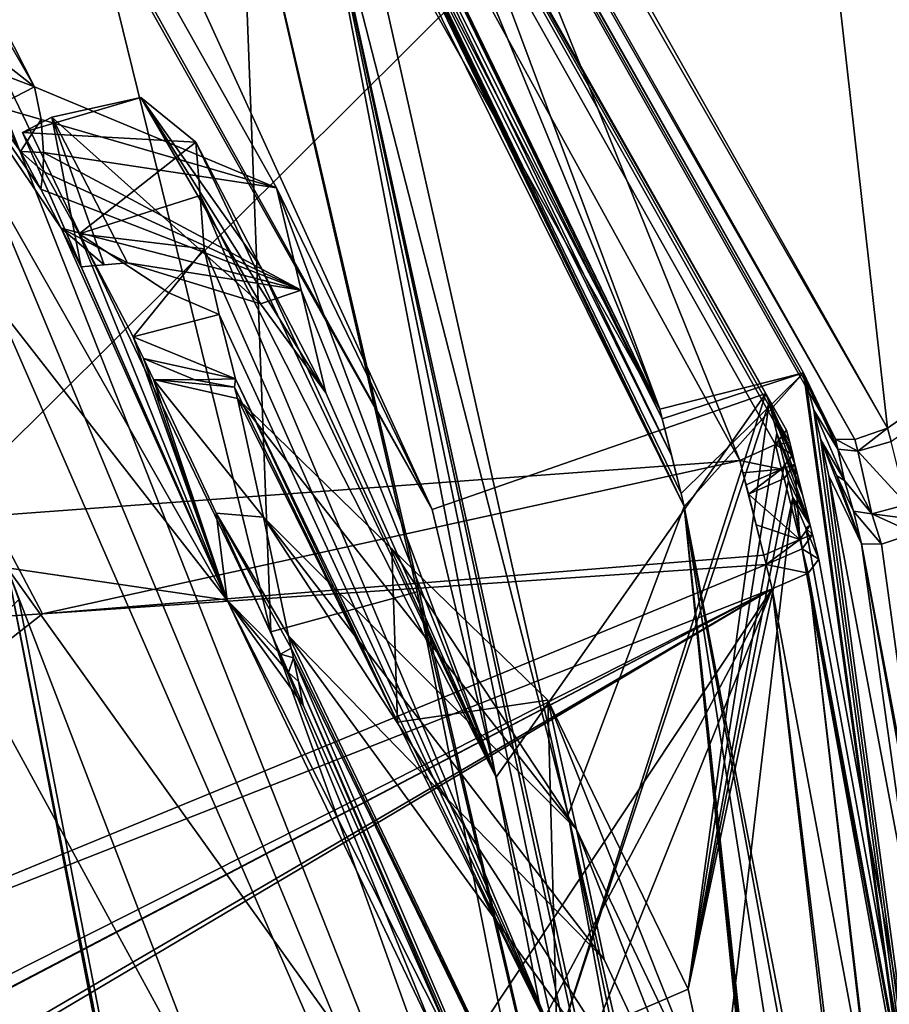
# Model space of a CAD drawing. Header units: millimetres. Extents: x -147 to 294, y -82 to 275.
# Tile 594 of 609: x 285.24 to 288.87, y 237.44 to 241.55. Entities that reach past the tile are written whole.
import ezdxf

# ---------------------------------------------------------------- set-up
doc = ezdxf.new("R2010")
doc.units = ezdxf.units.MM
doc.header["$LTSCALE"] = 67.506716
for name, color, linetype in [('1258', 7, 'CONTINUOUS'), ('1259', 7, 'CONTINUOUS'), ('1655', 7, 'CONTINUOUS'), ('1656', 7, 'CONTINUOUS'), ('1703', 7, 'CONTINUOUS'), ('1704', 7, 'CONTINUOUS'), ('1705', 7, 'CONTINUOUS'), ('1706', 7, 'CONTINUOUS'), ('1707', 7, 'CONTINUOUS'), ('1708', 7, 'CONTINUOUS'), ('1709', 7, 'CONTINUOUS'), ('1710', 7, 'CONTINUOUS'), ('1711', 7, 'CONTINUOUS'), ('1712', 7, 'CONTINUOUS'), ('1731', 7, 'CONTINUOUS'), ('1732', 7, 'CONTINUOUS'), ('1762', 7, 'CONTINUOUS'), ('2099', 7, 'CONTINUOUS'), ('2100', 7, 'CONTINUOUS'), ('2172', 7, 'CONTINUOUS'), ('2173', 7, 'CONTINUOUS'), ('2174', 7, 'CONTINUOUS'), ('2732', 7, 'CONTINUOUS'), ('2733', 7, 'CONTINUOUS'), ('2734', 7, 'CONTINUOUS'), ('2735', 7, 'CONTINUOUS'), ('2736', 7, 'CONTINUOUS'), ('2737', 7, 'CONTINUOUS'), ('2738', 7, 'CONTINUOUS'), ('2739', 7, 'CONTINUOUS'), ('2740', 7, 'CONTINUOUS'), ('2741', 7, 'CONTINUOUS'), ('2742', 7, 'CONTINUOUS'), ('2743', 7, 'CONTINUOUS'), ('2744', 7, 'CONTINUOUS'), ('2745', 7, 'CONTINUOUS'), ('2746', 7, 'CONTINUOUS'), ('2747', 7, 'CONTINUOUS'), ('2751', 7, 'CONTINUOUS'), ('466', 7, 'CONTINUOUS'), ('490', 7, 'CONTINUOUS'), ('492', 7, 'CONTINUOUS'), ('493', 7, 'CONTINUOUS'), ('494', 7, 'CONTINUOUS'), ('498', 7, 'CONTINUOUS'), ('522', 7, 'CONTINUOUS'), ('531', 7, 'CONTINUOUS'), ('532', 7, 'CONTINUOUS'), ('533', 7, 'CONTINUOUS'), ('534', 7, 'CONTINUOUS'), ('535', 7, 'CONTINUOUS'), ('536', 7, 'CONTINUOUS'), ('537', 7, 'CONTINUOUS'), ('556', 7, 'CONTINUOUS'), ('601', 7, 'CONTINUOUS'), ('683', 7, 'CONTINUOUS'), ('693', 7, 'CONTINUOUS'), ('694', 7, 'CONTINUOUS'), ('695', 7, 'CONTINUOUS'), ('698', 7, 'CONTINUOUS'), ('871', 7, 'CONTINUOUS')]:
    doc.layers.add(name, color=color, linetype=linetype)

msp = doc.modelspace()

# ---------------------------------------------------------------- linework, layer by layer
at = {"layer": '1258', "linetype": 'CONTINUOUS'}
for points in [[(286.157, 242.3782, -31.8707), (287.8812, 234.9687, -33.7824), (286.4542, 242.4101, -31.7176), (286.157, 242.3782, -31.8707)], [(287.8812, 234.9687, -33.7824), (288.1861, 234.0845, -33.8784), (286.4542, 242.4101, -31.7176), (287.8812, 234.9687, -33.7824)], [(286.4542, 242.4101, -31.7176), (288.1861, 234.0845, -33.8784), (288.2572, 234.076, -33.7548), (286.4542, 242.4101, -31.7176)], [(286.5985, 242.3646, -31.4178), (286.4542, 242.4101, -31.7176), (287.5281, 238.2268, -32.5237), (286.5985, 242.3646, -31.4178)], [(286.4542, 242.4101, -31.7176), (288.293, 234.051, -33.6174), (287.5281, 238.2268, -32.5237), (286.4542, 242.4101, -31.7176)], [(288.293, 234.051, -33.6174), (286.4542, 242.4101, -31.7176), (288.2572, 234.076, -33.7548), (288.293, 234.051, -33.6174)], [(287.8812, 234.9687, -33.7824), (286.157, 242.3782, -31.8707), (286.8981, 239.1584, -32.7331), (287.8812, 234.9687, -33.7824)], [(287.5378, 235.9171, -33.5876), (287.8812, 234.9687, -33.7824), (286.8981, 239.1584, -32.7331), (287.5378, 235.9171, -33.5876)]]:
    msp.add_3dface(points, dxfattribs=at)
at = {"layer": '1259', "linetype": 'CONTINUOUS'}
for points in [[(286.2863, 238.9914, -32.8378), (286.157, 242.3782, -31.8707), (285.5029, 242.1809, -31.9846), (286.2863, 238.9914, -32.8378)], [(286.157, 242.3782, -31.8707), (286.2863, 238.9914, -32.8378), (286.8981, 239.1584, -32.7331), (286.157, 242.3782, -31.8707)], [(284.8486, 241.986, -32.0963), (286.2863, 238.9914, -32.8378), (285.5029, 242.1809, -31.9846), (284.8486, 241.986, -32.0963)], [(286.2863, 238.9914, -32.8378), (287.5378, 235.9171, -33.5876), (286.8981, 239.1584, -32.7331), (286.2863, 238.9914, -32.8378)]]:
    msp.add_3dface(points, dxfattribs=at)
at = {"layer": '1655', "linetype": 'CONTINUOUS'}
msp.add_3dface([(288.2448, 239.7067, -16.9853), (285.0705, 247.5753, -14.786), (285.116, 239.4753, -15.9698), (288.2448, 239.7067, -16.9853)], dxfattribs=at)
at = {"layer": '1656', "linetype": 'CONTINUOUS'}
for points in [[(285.0705, 247.5753, -14.786), (288.2448, 239.7067, -16.9853), (279.9886, 254.7094, -12.8572), (285.0705, 247.5753, -14.786)], [(279.9886, 254.7094, -12.8572), (288.2448, 239.7067, -16.9853), (288.394, 239.7735, -17.0932), (279.9886, 254.7094, -12.8572)], [(288.4402, 239.8336, -17.2758), (279.9886, 254.7094, -12.8572), (288.394, 239.7735, -17.0932), (288.4402, 239.8336, -17.2758)]]:
    msp.add_3dface(points, dxfattribs=at)
at = {"layer": '1703', "linetype": 'CONTINUOUS'}
for points in [[(288.2448, 239.7067, -16.9853), (285.116, 239.4753, -15.9698), (285.3337, 239.066, -16.111), (288.2448, 239.7067, -16.9853)], [(288.3456, 239.3116, -17.0896), (288.2448, 239.7067, -16.9853), (285.3337, 239.066, -16.111), (288.3456, 239.3116, -17.0896)], [(288.2448, 239.7067, -16.9853), (288.3456, 239.3116, -17.0896), (288.2583, 239.6556, -16.9989), (288.2448, 239.7067, -16.9853)], [(288.2583, 239.6556, -16.9989), (288.3456, 239.3116, -17.0896), (288.2716, 239.6048, -17.0124), (288.2583, 239.6556, -16.9989)], [(288.2716, 239.6048, -17.0124), (288.3456, 239.3116, -17.0896), (288.3139, 239.4387, -17.0562), (288.2716, 239.6048, -17.0124)], [(288.2819, 239.5661, -17.0228), (288.2716, 239.6048, -17.0124), (288.3139, 239.4387, -17.0562), (288.2819, 239.5661, -17.0228)], [(285.3337, 239.066, -16.111), (285.116, 239.4753, -15.9698), (282.3117, 238.8723, -15.1639), (285.3337, 239.066, -16.111)], [(288.3555, 239.2726, -17.0999), (288.3456, 239.3116, -17.0896), (285.3337, 239.066, -16.111), (288.3555, 239.2726, -17.0999)]]:
    msp.add_3dface(points, dxfattribs=at)
at = {"layer": '1704', "linetype": 'CONTINUOUS'}
for points in [[(288.5391, 239.4361, -17.3804), (288.495, 239.3773, -17.1985), (288.5488, 239.397, -17.3906), (288.5391, 239.4361, -17.3804)], [(288.5488, 239.397, -17.3906), (288.495, 239.3773, -17.1985), (288.5047, 239.3383, -17.2088), (288.5488, 239.397, -17.3906)], [(288.3456, 239.3116, -17.0896), (288.3555, 239.2726, -17.0999), (288.495, 239.3773, -17.1985), (288.3456, 239.3116, -17.0896)], [(288.495, 239.3773, -17.1985), (288.3555, 239.2726, -17.0999), (288.5047, 239.3383, -17.2088), (288.495, 239.3773, -17.1985)]]:
    msp.add_3dface(points, dxfattribs=at)
at = {"layer": '1705', "linetype": 'CONTINUOUS'}
for points in [[(288.4296, 239.6316, -17.1295), (288.495, 239.3773, -17.1985), (288.4749, 239.6914, -17.313), (288.4296, 239.6316, -17.1295)], [(288.495, 239.3773, -17.1985), (288.5391, 239.4361, -17.3804), (288.4749, 239.6914, -17.313), (288.495, 239.3773, -17.1985)], [(288.4749, 239.6914, -17.313), (288.5391, 239.4361, -17.3804), (288.5072, 239.5636, -17.3468), (288.4749, 239.6914, -17.313)], [(288.2819, 239.5661, -17.0228), (288.495, 239.3773, -17.1985), (288.4296, 239.6316, -17.1295), (288.2819, 239.5661, -17.0228)], [(288.2819, 239.5661, -17.0228), (288.3139, 239.4387, -17.0562), (288.495, 239.3773, -17.1985), (288.2819, 239.5661, -17.0228)], [(288.3139, 239.4387, -17.0562), (288.3456, 239.3116, -17.0896), (288.495, 239.3773, -17.1985), (288.3139, 239.4387, -17.0562)]]:
    msp.add_3dface(points, dxfattribs=at)
at = {"layer": '1706', "linetype": 'CONTINUOUS'}
for points in [[(288.4666, 239.7309, -17.303), (288.4195, 239.6705, -17.1192), (288.4749, 239.6914, -17.313), (288.4666, 239.7309, -17.303)], [(288.4296, 239.6316, -17.1295), (288.4749, 239.6914, -17.313), (288.4195, 239.6705, -17.1192), (288.4296, 239.6316, -17.1295)], [(288.2716, 239.6048, -17.0124), (288.2819, 239.5661, -17.0228), (288.4195, 239.6705, -17.1192), (288.2716, 239.6048, -17.0124)], [(288.2819, 239.5661, -17.0228), (288.4296, 239.6316, -17.1295), (288.4195, 239.6705, -17.1192), (288.2819, 239.5661, -17.0228)]]:
    msp.add_3dface(points, dxfattribs=at)
at = {"layer": '1707', "linetype": 'CONTINUOUS'}
for points in [[(288.4402, 239.8336, -17.2758), (288.394, 239.7735, -17.0932), (288.4534, 239.7822, -17.2894), (288.4402, 239.8336, -17.2758)], [(288.394, 239.7735, -17.0932), (288.2448, 239.7067, -16.9853), (288.4195, 239.6705, -17.1192), (288.394, 239.7735, -17.0932)], [(288.394, 239.7735, -17.0932), (288.4666, 239.7309, -17.303), (288.4534, 239.7822, -17.2894), (288.394, 239.7735, -17.0932)], [(288.394, 239.7735, -17.0932), (288.4195, 239.6705, -17.1192), (288.4666, 239.7309, -17.303), (288.394, 239.7735, -17.0932)], [(288.2448, 239.7067, -16.9853), (288.2583, 239.6556, -16.9989), (288.4195, 239.6705, -17.1192), (288.2448, 239.7067, -16.9853)], [(288.2716, 239.6048, -17.0124), (288.4195, 239.6705, -17.1192), (288.2583, 239.6556, -16.9989), (288.2716, 239.6048, -17.0124)]]:
    msp.add_3dface(points, dxfattribs=at)
at = {"layer": '1708', "linetype": 'CONTINUOUS'}
for points in [[(279.9886, 254.7094, -12.8572), (288.4402, 239.8336, -17.2758), (279.9129, 254.9259, -13.9412), (279.9886, 254.7094, -12.8572)], [(288.4402, 239.8336, -17.2758), (288.4534, 239.7822, -17.2894), (279.9129, 254.9259, -13.9412), (288.4402, 239.8336, -17.2758)], [(288.4534, 239.7822, -17.2894), (288.4666, 239.7309, -17.303), (279.9129, 254.9259, -13.9412), (288.4534, 239.7822, -17.2894)], [(279.9129, 254.9259, -13.9412), (288.4666, 239.7309, -17.303), (288.3539, 239.9873, -18.3808), (279.9129, 254.9259, -13.9412)]]:
    msp.add_3dface(points, dxfattribs=at)
at = {"layer": '1709', "linetype": 'CONTINUOUS'}
for points in [[(288.4666, 239.7309, -17.303), (288.4749, 239.6914, -17.313), (288.3539, 239.9873, -18.3808), (288.4666, 239.7309, -17.303)], [(288.3539, 239.9873, -18.3808), (288.4749, 239.6914, -17.313), (288.367, 239.9491, -18.3912), (288.3539, 239.9873, -18.3808)]]:
    msp.add_3dface(points, dxfattribs=at)
at = {"layer": '1710', "linetype": 'CONTINUOUS'}
for points in [[(288.4749, 239.6914, -17.313), (288.5072, 239.5636, -17.3468), (288.367, 239.9491, -18.3912), (288.4749, 239.6914, -17.313)], [(288.367, 239.9491, -18.3912), (288.5072, 239.5636, -17.3468), (288.3992, 239.8215, -18.425), (288.367, 239.9491, -18.3912)], [(288.5072, 239.5636, -17.3468), (288.5391, 239.4361, -17.3804), (288.3992, 239.8215, -18.425), (288.5072, 239.5636, -17.3468)], [(288.3992, 239.8215, -18.425), (288.5391, 239.4361, -17.3804), (288.4312, 239.6938, -18.4586), (288.3992, 239.8215, -18.425)]]:
    msp.add_3dface(points, dxfattribs=at)
at = {"layer": '1711', "linetype": 'CONTINUOUS'}
for points in [[(288.4312, 239.6938, -18.4586), (288.5391, 239.4361, -17.3804), (288.448, 239.623, -18.4773), (288.4312, 239.6938, -18.4586)], [(288.5391, 239.4361, -17.3804), (288.4664, 239.5525, -18.4957), (288.448, 239.623, -18.4773), (288.5391, 239.4361, -17.3804)], [(288.4664, 239.5525, -18.4957), (288.5391, 239.4361, -17.3804), (288.5204, 239.4235, -17.9561), (288.4664, 239.5525, -18.4957)], [(288.5391, 239.4361, -17.3804), (288.5488, 239.397, -17.3906), (288.5204, 239.4235, -17.9561), (288.5391, 239.4361, -17.3804)], [(288.5204, 239.4235, -17.9561), (288.5488, 239.397, -17.3906), (288.5743, 239.2945, -17.4164), (288.5204, 239.4235, -17.9561)]]:
    msp.add_3dface(points, dxfattribs=at)
at = {"layer": '1712', "linetype": 'CONTINUOUS'}
for points in [[(288.4664, 239.5525, -18.4957), (288.5204, 239.4235, -17.9561), (290.9846, 225.9982, -20.8179), (288.4664, 239.5525, -18.4957)], [(288.4664, 239.5525, -18.4957), (290.9846, 225.9982, -20.8179), (290.8695, 226.2575, -21.9091), (288.4664, 239.5525, -18.4957)], [(288.5204, 239.4235, -17.9561), (288.5743, 239.2945, -17.4164), (290.9846, 225.9982, -20.8179), (288.5204, 239.4235, -17.9561)]]:
    msp.add_3dface(points, dxfattribs=at)
at = {"layer": '1731', "linetype": 'CONTINUOUS'}
for points in [[(284.2074, 242.4567, -18.3921), (286.1049, 239.1239, -19.3841), (284.7412, 240.8709, -18.7433), (284.2074, 242.4567, -18.3921)], [(284.7412, 240.8709, -18.7433), (286.1049, 239.1239, -19.3841), (285.1864, 239.2586, -19.0819), (284.7412, 240.8709, -18.7433)], [(287.7585, 235.6648, -20.3805), (288.7637, 229.9397, -21.5998), (285.1864, 239.2586, -19.0819), (287.7585, 235.6648, -20.3805)], [(285.1864, 239.2586, -19.0819), (288.7637, 229.9397, -21.5998), (287.1657, 228.9878, -21.2341), (285.1864, 239.2586, -19.0819)], [(286.1049, 239.1239, -19.3841), (287.7585, 235.6648, -20.3805), (285.1864, 239.2586, -19.0819), (286.1049, 239.1239, -19.3841)]]:
    msp.add_3dface(points, dxfattribs=at)
at = {"layer": '1732', "linetype": 'CONTINUOUS'}
for points in [[(286.3604, 238.9742, -31.1197), (287.7317, 236.1051, -19.238), (286.371, 238.9223, -31.1376), (286.3604, 238.9742, -31.1197)], [(286.371, 238.9223, -31.1376), (287.7317, 236.1051, -19.238), (286.381, 238.8825, -31.1204), (286.371, 238.9223, -31.1376)], [(287.7317, 236.1051, -19.238), (287.7585, 235.6648, -20.3805), (286.381, 238.8825, -31.1204), (287.7317, 236.1051, -19.238)], [(286.381, 238.8825, -31.1204), (287.7585, 235.6648, -20.3805), (286.4017, 238.7831, -31.1462), (286.381, 238.8825, -31.1204)], [(287.7585, 235.6648, -20.3805), (287.0908, 237.1747, -25.7762), (286.4017, 238.7831, -31.1462), (287.7585, 235.6648, -20.3805)], [(286.4222, 238.6843, -31.1718), (286.4017, 238.7831, -31.1462), (287.0908, 237.1747, -25.7762), (286.4222, 238.6843, -31.1718)]]:
    msp.add_3dface(points, dxfattribs=at)
at = {"layer": '1762', "linetype": 'CONTINUOUS'}
for points in [[(278.7523, 254.0848, -14.0189), (279.9129, 254.9259, -13.9412), (286.9603, 239.5026, -18.3492), (278.7523, 254.0848, -14.0189)], [(279.9129, 254.9259, -13.9412), (288.3539, 239.9873, -18.3808), (286.9603, 239.5026, -18.3492), (279.9129, 254.9259, -13.9412)], [(286.9603, 239.5026, -18.3492), (288.3539, 239.9873, -18.3808), (287.2278, 238.3841, -18.6433), (286.9603, 239.5026, -18.3492)], [(287.2278, 238.3841, -18.6433), (288.3539, 239.9873, -18.3808), (287.4827, 237.2625, -18.9367), (287.2278, 238.3841, -18.6433)], [(288.3539, 239.9873, -18.3808), (288.367, 239.9491, -18.3912), (287.4827, 237.2625, -18.9367), (288.3539, 239.9873, -18.3808)], [(287.4827, 237.2625, -18.9367), (288.367, 239.9491, -18.3912), (288.0297, 237.4983, -18.9383), (287.4827, 237.2625, -18.9367)], [(288.367, 239.9491, -18.3912), (288.3992, 239.8215, -18.425), (288.0297, 237.4983, -18.9383), (288.367, 239.9491, -18.3912)], [(288.3992, 239.8215, -18.425), (288.4312, 239.6938, -18.4586), (288.0297, 237.4983, -18.9383), (288.3992, 239.8215, -18.425)], [(288.4312, 239.6938, -18.4586), (288.448, 239.623, -18.4773), (288.0297, 237.4983, -18.9383), (288.4312, 239.6938, -18.4586)], [(288.448, 239.623, -18.4773), (288.4664, 239.5525, -18.4957), (288.0297, 237.4983, -18.9383), (288.448, 239.623, -18.4773)], [(288.0297, 237.4983, -18.9383), (288.4664, 239.5525, -18.4957), (288.1565, 236.9203, -19.089), (288.0297, 237.4983, -18.9383)], [(288.4664, 239.5525, -18.4957), (290.8695, 226.2575, -21.9091), (288.1565, 236.9203, -19.089), (288.4664, 239.5525, -18.4957)]]:
    msp.add_3dface(points, dxfattribs=at)
at = {"layer": '2099', "linetype": 'CONTINUOUS'}
msp.add_3dface([(285.2348, 239.1257, -18.5241), (287.1014, 229.5123, -20.9115), (282.4182, 236.3303, -18.0636), (285.2348, 239.1257, -18.5241)], dxfattribs=at)
at = {"layer": '2100', "linetype": 'CONTINUOUS'}
for points in [[(285.1864, 239.2586, -19.0819), (287.1657, 228.9878, -21.2341), (287.1014, 229.5123, -20.9115), (285.1864, 239.2586, -19.0819)], [(285.1864, 239.2586, -19.0819), (287.1014, 229.5123, -20.9115), (285.2348, 239.1257, -18.5241), (285.1864, 239.2586, -19.0819)]]:
    msp.add_3dface(points, dxfattribs=at)
at = {"layer": '2172', "linetype": 'CONTINUOUS'}
for points in [[(288.3555, 239.2726, -17.0999), (285.3337, 239.066, -16.111), (282.545, 236.8799, -15.5655), (288.3555, 239.2726, -17.0999)], [(288.3796, 239.1702, -17.1263), (288.3555, 239.2726, -17.0999), (282.545, 236.8799, -15.5655), (288.3796, 239.1702, -17.1263)], [(282.0496, 229.6309, -16.6397), (288.3796, 239.1702, -17.1263), (272.8787, 229.9782, -13.7336), (282.0496, 229.6309, -16.6397)], [(272.8787, 229.9782, -13.7336), (288.3796, 239.1702, -17.1263), (273.9144, 230.7205, -13.9116), (272.8787, 229.9782, -13.7336)], [(273.9144, 230.7205, -13.9116), (288.3796, 239.1702, -17.1263), (274.4493, 231.8836, -13.8807), (273.9144, 230.7205, -13.9116)], [(288.3796, 239.1702, -17.1263), (280.9727, 235.289, -15.3227), (274.4493, 231.8836, -13.8807), (288.3796, 239.1702, -17.1263)], [(280.9727, 235.289, -15.3227), (288.3796, 239.1702, -17.1263), (281.9923, 235.9414, -15.5419), (280.9727, 235.289, -15.3227)], [(281.9923, 235.9414, -15.5419), (288.3796, 239.1702, -17.1263), (282.545, 236.8799, -15.5655), (281.9923, 235.9414, -15.5419)], [(288.3796, 239.1702, -17.1263), (282.0496, 229.6309, -16.6397), (283.2754, 229.5499, -17.0692), (288.3796, 239.1702, -17.1263)], [(284.2332, 228.8324, -17.5312), (288.3796, 239.1702, -17.1263), (283.2754, 229.5499, -17.0692), (284.2332, 228.8324, -17.5312)], [(290.6644, 226.9256, -20.2654), (288.3796, 239.1702, -17.1263), (284.2332, 228.8324, -17.5312), (290.6644, 226.9256, -20.2654)], [(285.3337, 239.066, -16.111), (282.3117, 238.8723, -15.1639), (282.545, 236.8799, -15.5655), (285.3337, 239.066, -16.111)]]:
    msp.add_3dface(points, dxfattribs=at)
at = {"layer": '2173', "linetype": 'CONTINUOUS'}
for points in [[(290.9846, 225.9982, -20.8179), (288.5743, 239.2945, -17.4164), (288.5307, 239.2365, -17.2366), (290.9846, 225.9982, -20.8179)], [(288.3796, 239.1702, -17.1263), (291.6534, 212.4357, -23.9216), (288.5307, 239.2365, -17.2366), (288.3796, 239.1702, -17.1263)], [(291.6989, 212.4758, -24.1062), (290.9846, 225.9982, -20.8179), (288.5307, 239.2365, -17.2366), (291.6989, 212.4758, -24.1062)], [(291.6534, 212.4357, -23.9216), (291.6989, 212.4758, -24.1062), (288.5307, 239.2365, -17.2366), (291.6534, 212.4357, -23.9216)], [(291.5054, 212.4116, -23.8004), (291.6534, 212.4357, -23.9216), (288.3796, 239.1702, -17.1263), (291.5054, 212.4116, -23.8004)], [(291.5054, 212.4116, -23.8004), (288.3796, 239.1702, -17.1263), (290.6644, 226.9256, -20.2654), (291.5054, 212.4116, -23.8004)]]:
    msp.add_3dface(points, dxfattribs=at)
at = {"layer": '2174', "linetype": 'CONTINUOUS'}
for points in [[(288.5488, 239.397, -17.3906), (288.5047, 239.3383, -17.2088), (288.5743, 239.2945, -17.4164), (288.5488, 239.397, -17.3906)], [(288.5047, 239.3383, -17.2088), (288.3555, 239.2726, -17.0999), (288.5307, 239.2365, -17.2366), (288.5047, 239.3383, -17.2088)], [(288.5743, 239.2945, -17.4164), (288.5047, 239.3383, -17.2088), (288.5307, 239.2365, -17.2366), (288.5743, 239.2945, -17.4164)], [(288.3555, 239.2726, -17.0999), (288.3796, 239.1702, -17.1263), (288.5307, 239.2365, -17.2366), (288.3555, 239.2726, -17.0999)]]:
    msp.add_3dface(points, dxfattribs=at)
at = {"layer": '2732', "linetype": 'CONTINUOUS'}
for points in [[(286.1049, 239.1239, -19.3841), (284.2074, 242.4567, -18.3921), (285.411, 240.6775, -25.6038), (286.1049, 239.1239, -19.3841)], [(285.411, 240.6775, -25.6038), (284.2074, 242.4567, -18.3921), (285.3271, 240.8395, -25.6328), (285.411, 240.6775, -25.6038)], [(285.3271, 240.8395, -25.6328), (284.2074, 242.4567, -18.3921), (285.2415, 240.9968, -25.4847), (285.3271, 240.8395, -25.6328)], [(285.2415, 240.9968, -25.4847), (284.2074, 242.4567, -18.3921), (285.1398, 241.1852, -25.3943), (285.2415, 240.9968, -25.4847)], [(285.487, 240.6533, -29.7498), (286.1049, 239.1239, -19.3841), (285.2502, 241.0772, -28.2121), (285.487, 240.6533, -29.7498)], [(285.2502, 241.0772, -28.2121), (286.1049, 239.1239, -19.3841), (285.4943, 240.5155, -25.5751), (285.2502, 241.0772, -28.2121)], [(285.4943, 240.5155, -25.5751), (286.1049, 239.1239, -19.3841), (285.411, 240.6775, -25.6038), (285.4943, 240.5155, -25.5751)], [(285.7124, 240.2236, -31.2872), (286.1049, 239.1239, -19.3841), (285.487, 240.6533, -29.7498), (285.7124, 240.2236, -31.2872)], [(285.7555, 240.1331, -31.2788), (286.1049, 239.1239, -19.3841), (285.7124, 240.2236, -31.2872), (285.7555, 240.1331, -31.2788)], [(285.7974, 240.0451, -31.2906), (286.1049, 239.1239, -19.3841), (285.7555, 240.1331, -31.2788), (285.7974, 240.0451, -31.2906)], [(286.0588, 239.4862, -31.2634), (286.1049, 239.1239, -19.3841), (285.7974, 240.0451, -31.2906), (286.0588, 239.4862, -31.2634)], [(286.3266, 238.8982, -31.2105), (286.1049, 239.1239, -19.3841), (286.0588, 239.4862, -31.2634), (286.3266, 238.8982, -31.2105)], [(287.7585, 235.6648, -20.3805), (286.1049, 239.1239, -19.3841), (287.0908, 237.1747, -25.7762), (287.7585, 235.6648, -20.3805)], [(286.1049, 239.1239, -19.3841), (286.4222, 238.6843, -31.1718), (287.0908, 237.1747, -25.7762), (286.1049, 239.1239, -19.3841)], [(286.4222, 238.6843, -31.1718), (286.1049, 239.1239, -19.3841), (286.3609, 238.8216, -31.1808), (286.4222, 238.6843, -31.1718)], [(286.3609, 238.8216, -31.1808), (286.1049, 239.1239, -19.3841), (286.3266, 238.8982, -31.2105), (286.3609, 238.8216, -31.1808)]]:
    msp.add_3dface(points, dxfattribs=at)
at = {"layer": '2733', "linetype": 'CONTINUOUS'}
for points in [[(286.381, 238.8825, -31.1204), (286.3609, 238.8216, -31.1808), (286.3266, 238.8982, -31.2105), (286.381, 238.8825, -31.1204)], [(286.381, 238.8825, -31.1204), (286.4017, 238.7831, -31.1462), (286.3609, 238.8216, -31.1808), (286.381, 238.8825, -31.1204)], [(286.4017, 238.7831, -31.1462), (286.4222, 238.6843, -31.1718), (286.3609, 238.8216, -31.1808), (286.4017, 238.7831, -31.1462)]]:
    msp.add_3dface(points, dxfattribs=at)
at = {"layer": '2734', "linetype": 'CONTINUOUS'}
for points in [[(286.1386, 240.0478, -30.8307), (286.1351, 240.0128, -30.8557), (285.97, 240.0438, -31.0706), (286.1386, 240.0478, -30.8307)], [(286.0588, 239.4862, -31.2634), (285.7974, 240.0451, -31.2906), (286.2561, 239.4706, -30.9929), (286.0588, 239.4862, -31.2634)], [(286.2561, 239.4706, -30.9929), (285.7974, 240.0451, -31.2906), (286.1474, 239.9661, -30.8616), (286.2561, 239.4706, -30.9929)], [(286.1474, 239.9661, -30.8616), (285.7974, 240.0451, -31.2906), (286.1351, 240.0128, -30.8557), (286.1474, 239.9661, -30.8616)], [(286.1351, 240.0128, -30.8557), (285.7974, 240.0451, -31.2906), (285.97, 240.0438, -31.0706), (286.1351, 240.0128, -30.8557)], [(286.3604, 238.9742, -31.1197), (286.371, 238.9223, -31.1376), (286.0588, 239.4862, -31.2634), (286.3604, 238.9742, -31.1197)], [(286.3604, 238.9742, -31.1197), (286.0588, 239.4862, -31.2634), (286.2561, 239.4706, -30.9929), (286.3604, 238.9742, -31.1197)], [(286.371, 238.9223, -31.1376), (286.3266, 238.8982, -31.2105), (286.0588, 239.4862, -31.2634), (286.371, 238.9223, -31.1376)], [(286.371, 238.9223, -31.1376), (286.381, 238.8825, -31.1204), (286.3266, 238.8982, -31.2105), (286.371, 238.9223, -31.1376)]]:
    msp.add_3dface(points, dxfattribs=at)
at = {"layer": '2735', "linetype": 'CONTINUOUS'}
for points in [[(286.2561, 239.4706, -30.9929), (286.1474, 239.9661, -30.8616), (287.5625, 238.1649, -24.39), (286.2561, 239.4706, -30.9929)], [(287.5625, 238.1649, -24.39), (286.1474, 239.9661, -30.8616), (286.7926, 239.3379, -27.5665), (287.5625, 238.1649, -24.39)], [(286.3604, 238.9742, -31.1197), (286.2561, 239.4706, -30.9929), (287.0184, 238.2982, -27.8253), (286.3604, 238.9742, -31.1197)], [(287.0184, 238.2982, -27.8253), (286.2561, 239.4706, -30.9929), (287.6781, 237.623, -24.531), (287.0184, 238.2982, -27.8253)], [(287.6781, 237.623, -24.531), (286.2561, 239.4706, -30.9929), (287.5625, 238.1649, -24.39), (287.6781, 237.623, -24.531)], [(287.444, 238.7062, -24.2489), (287.5625, 238.1649, -24.39), (286.7926, 239.3379, -27.5665), (287.444, 238.7062, -24.2489)]]:
    msp.add_3dface(points, dxfattribs=at)
at = {"layer": '2736', "linetype": 'CONTINUOUS'}
for points in [[(287.7317, 236.1051, -19.238), (286.3604, 238.9742, -31.1197), (288.2799, 236.3414, -19.2396), (287.7317, 236.1051, -19.238)], [(288.2799, 236.3414, -19.2396), (286.3604, 238.9742, -31.1197), (287.0184, 238.2982, -27.8253), (288.2799, 236.3414, -19.2396)], [(288.2799, 236.3414, -19.2396), (287.0184, 238.2982, -27.8253), (287.6781, 237.623, -24.531), (288.2799, 236.3414, -19.2396)]]:
    msp.add_3dface(points, dxfattribs=at)
at = {"layer": '2737', "linetype": 'CONTINUOUS'}
for points in [[(288.0297, 237.4983, -18.9383), (288.1565, 236.9203, -19.089), (287.444, 238.7062, -24.2489), (288.0297, 237.4983, -18.9383)], [(288.1565, 236.9203, -19.089), (287.5625, 238.1649, -24.39), (287.444, 238.7062, -24.2489), (288.1565, 236.9203, -19.089)], [(288.1565, 236.9203, -19.089), (288.2799, 236.3414, -19.2396), (287.5625, 238.1649, -24.39), (288.1565, 236.9203, -19.089)], [(288.2799, 236.3414, -19.2396), (287.6781, 237.623, -24.531), (287.5625, 238.1649, -24.39), (288.2799, 236.3414, -19.2396)]]:
    msp.add_3dface(points, dxfattribs=at)
at = {"layer": '2738', "linetype": 'CONTINUOUS'}
for points in [[(286.7926, 239.3379, -27.5665), (286.1474, 239.9661, -30.8616), (286.815, 238.6142, -24.8989), (286.7926, 239.3379, -27.5665)], [(287.444, 238.7062, -24.2489), (286.7926, 239.3379, -27.5665), (286.815, 238.6142, -24.8989), (287.444, 238.7062, -24.2489)], [(287.4827, 237.2625, -18.9367), (287.444, 238.7062, -24.2489), (286.815, 238.6142, -24.8989), (287.4827, 237.2625, -18.9367)], [(287.4827, 237.2625, -18.9367), (288.0297, 237.4983, -18.9383), (287.444, 238.7062, -24.2489), (287.4827, 237.2625, -18.9367)]]:
    msp.add_3dface(points, dxfattribs=at)
at = {"layer": '2739', "linetype": 'CONTINUOUS'}
for points in [[(286.2446, 240.5136, -26.8187), (287.2278, 238.3841, -18.6433), (285.9733, 241.037, -29.3631), (286.2446, 240.5136, -26.8187)], [(285.9733, 241.037, -29.3631), (287.2278, 238.3841, -18.6433), (285.9917, 240.8142, -30.0192), (285.9733, 241.037, -29.3631)], [(286.9603, 239.5026, -18.3492), (287.2278, 238.3841, -18.6433), (286.3102, 240.8451, -24.0486), (286.9603, 239.5026, -18.3492)], [(286.3102, 240.8451, -24.0486), (287.2278, 238.3841, -18.6433), (286.414, 240.4178, -24.161), (286.3102, 240.8451, -24.0486)], [(287.2278, 238.3841, -18.6433), (287.4827, 237.2625, -18.9367), (285.9917, 240.8142, -30.0192), (287.2278, 238.3841, -18.6433)], [(285.9917, 240.8142, -30.0192), (287.4827, 237.2625, -18.9367), (286.009, 240.5908, -30.6751), (285.9917, 240.8142, -30.0192)], [(286.009, 240.5908, -30.6751), (287.4827, 237.2625, -18.9367), (286.0707, 240.317, -30.7467), (286.009, 240.5908, -30.6751)], [(286.5159, 239.99, -24.2735), (287.2278, 238.3841, -18.6433), (286.2446, 240.5136, -26.8187), (286.5159, 239.99, -24.2735)], [(287.2278, 238.3841, -18.6433), (286.5159, 239.99, -24.2735), (286.414, 240.4178, -24.161), (287.2278, 238.3841, -18.6433)], [(287.4827, 237.2625, -18.9367), (286.1386, 240.0478, -30.8307), (286.0707, 240.317, -30.7467), (287.4827, 237.2625, -18.9367)], [(286.1351, 240.0128, -30.8557), (286.1386, 240.0478, -30.8307), (286.815, 238.6142, -24.8989), (286.1351, 240.0128, -30.8557)], [(286.1386, 240.0478, -30.8307), (287.4827, 237.2625, -18.9367), (286.815, 238.6142, -24.8989), (286.1386, 240.0478, -30.8307)], [(286.1474, 239.9661, -30.8616), (286.1351, 240.0128, -30.8557), (286.815, 238.6142, -24.8989), (286.1474, 239.9661, -30.8616)]]:
    msp.add_3dface(points, dxfattribs=at)
at = {"layer": '2740', "linetype": 'CONTINUOUS'}
for points in [[(285.3729, 241.1402, -28.21), (286.2435, 240.3609, -24.4719), (285.7439, 241.2235, -28.507), (285.3729, 241.1402, -28.21)], [(286.5159, 239.99, -24.2735), (286.2446, 240.5136, -26.8187), (285.7439, 241.2235, -28.507), (286.5159, 239.99, -24.2735)], [(286.2435, 240.3609, -24.4719), (286.5159, 239.99, -24.2735), (285.7439, 241.2235, -28.507), (286.2435, 240.3609, -24.4719)], [(286.2446, 240.5136, -26.8187), (285.9733, 241.037, -29.3631), (285.7439, 241.2235, -28.507), (286.2446, 240.5136, -26.8187)], [(285.6881, 240.5318, -25.2532), (286.2435, 240.3609, -24.4719), (285.3729, 241.1402, -28.21), (285.6881, 240.5318, -25.2532)]]:
    msp.add_3dface(points, dxfattribs=at)
at = {"layer": '2741', "linetype": 'CONTINUOUS'}
for points in [[(285.9733, 241.037, -29.3631), (285.2502, 241.0772, -28.2121), (285.7439, 241.2235, -28.507), (285.9733, 241.037, -29.3631)], [(285.2502, 241.0772, -28.2121), (285.3729, 241.1402, -28.21), (285.7439, 241.2235, -28.507), (285.2502, 241.0772, -28.2121)], [(285.487, 240.6533, -29.7498), (285.2502, 241.0772, -28.2121), (285.9733, 241.037, -29.3631), (285.487, 240.6533, -29.7498)], [(285.487, 240.6533, -29.7498), (285.9733, 241.037, -29.3631), (285.9917, 240.8142, -30.0192), (285.487, 240.6533, -29.7498)], [(285.487, 240.6533, -29.7498), (285.9917, 240.8142, -30.0192), (286.009, 240.5908, -30.6751), (285.487, 240.6533, -29.7498)], [(285.7124, 240.2236, -31.2872), (285.487, 240.6533, -29.7498), (285.8609, 240.4073, -30.9812), (285.7124, 240.2236, -31.2872)], [(285.487, 240.6533, -29.7498), (286.009, 240.5908, -30.6751), (285.8609, 240.4073, -30.9812), (285.487, 240.6533, -29.7498)]]:
    msp.add_3dface(points, dxfattribs=at)
at = {"layer": '2742', "linetype": 'CONTINUOUS'}
for points in [[(286.009, 240.5908, -30.6751), (286.0707, 240.317, -30.7467), (285.8609, 240.4073, -30.9812), (286.009, 240.5908, -30.6751)], [(286.0707, 240.317, -30.7467), (285.7124, 240.2236, -31.2872), (285.8609, 240.4073, -30.9812), (286.0707, 240.317, -30.7467)], [(286.1386, 240.0478, -30.8307), (285.7124, 240.2236, -31.2872), (286.0707, 240.317, -30.7467), (286.1386, 240.0478, -30.8307)], [(285.7555, 240.1331, -31.2788), (285.7124, 240.2236, -31.2872), (286.1386, 240.0478, -30.8307), (285.7555, 240.1331, -31.2788)], [(285.7974, 240.0451, -31.2906), (285.7555, 240.1331, -31.2788), (285.97, 240.0438, -31.0706), (285.7974, 240.0451, -31.2906)], [(285.7555, 240.1331, -31.2788), (286.1386, 240.0478, -30.8307), (285.97, 240.0438, -31.0706), (285.7555, 240.1331, -31.2788)]]:
    msp.add_3dface(points, dxfattribs=at)
at = {"layer": '2743', "linetype": 'CONTINUOUS'}
for points in [[(285.2502, 241.0772, -28.2121), (285.4943, 240.5155, -25.5751), (285.3729, 241.1402, -28.21), (285.2502, 241.0772, -28.2121)], [(285.3729, 241.1402, -28.21), (285.4943, 240.5155, -25.5751), (285.5912, 240.5237, -25.4142), (285.3729, 241.1402, -28.21)], [(285.6881, 240.5318, -25.2532), (285.3729, 241.1402, -28.21), (285.5912, 240.5237, -25.4142), (285.6881, 240.5318, -25.2532)]]:
    msp.add_3dface(points, dxfattribs=at)
at = {"layer": '2744', "linetype": 'CONTINUOUS'}
for points in [[(285.338, 240.993, -25.5145), (286.414, 240.4178, -24.161), (285.3357, 240.9145, -25.5698), (285.338, 240.993, -25.5145)], [(286.3102, 240.8451, -24.0486), (286.414, 240.4178, -24.161), (285.338, 240.993, -25.5145), (286.3102, 240.8451, -24.0486)], [(286.414, 240.4178, -24.161), (285.3271, 240.8395, -25.6328), (285.3357, 240.9145, -25.5698), (286.414, 240.4178, -24.161)], [(285.411, 240.6775, -25.6038), (285.3271, 240.8395, -25.6328), (286.414, 240.4178, -24.161), (285.411, 240.6775, -25.6038)], [(285.4943, 240.5155, -25.5751), (285.411, 240.6775, -25.6038), (285.5912, 240.5237, -25.4142), (285.4943, 240.5155, -25.5751)], [(285.411, 240.6775, -25.6038), (286.414, 240.4178, -24.161), (285.6881, 240.5318, -25.2532), (285.411, 240.6775, -25.6038)], [(285.411, 240.6775, -25.6038), (285.6881, 240.5318, -25.2532), (285.5912, 240.5237, -25.4142), (285.411, 240.6775, -25.6038)], [(286.414, 240.4178, -24.161), (286.2435, 240.3609, -24.4719), (285.6881, 240.5318, -25.2532), (286.414, 240.4178, -24.161)], [(286.414, 240.4178, -24.161), (286.5159, 239.99, -24.2735), (286.2435, 240.3609, -24.4719), (286.414, 240.4178, -24.161)]]:
    msp.add_3dface(points, dxfattribs=at)
at = {"layer": '2745', "linetype": 'CONTINUOUS'}
for points in [[(278.1151, 255.4049, -19.7248), (285.3005, 241.2678, -25.3916), (277.274, 255.2924, -21.2128), (278.1151, 255.4049, -19.7248)], [(286.3102, 240.8451, -24.0486), (285.3005, 241.2678, -25.3916), (278.1151, 255.4049, -19.7248), (286.3102, 240.8451, -24.0486)], [(285.3005, 241.2678, -25.3916), (286.3102, 240.8451, -24.0486), (285.3275, 241.1305, -25.4402), (285.3005, 241.2678, -25.3916)], [(286.3102, 240.8451, -24.0486), (285.338, 240.993, -25.5145), (285.3275, 241.1305, -25.4402), (286.3102, 240.8451, -24.0486)]]:
    msp.add_3dface(points, dxfattribs=at)
at = {"layer": '2746', "linetype": 'CONTINUOUS'}
for points in [[(285.3005, 241.2678, -25.3916), (284.9427, 241.5476, -25.2874), (277.274, 255.2924, -21.2128), (285.3005, 241.2678, -25.3916)], [(285.0415, 241.3667, -25.3408), (284.9427, 241.5476, -25.2874), (285.3005, 241.2678, -25.3916), (285.0415, 241.3667, -25.3408)], [(285.1398, 241.1852, -25.3943), (285.0415, 241.3667, -25.3408), (285.3005, 241.2678, -25.3916), (285.1398, 241.1852, -25.3943)]]:
    msp.add_3dface(points, dxfattribs=at)
at = {"layer": '2747', "linetype": 'CONTINUOUS'}
for points in [[(285.1398, 241.1852, -25.3943), (285.3005, 241.2678, -25.3916), (285.3275, 241.1305, -25.4402), (285.1398, 241.1852, -25.3943)], [(285.2415, 240.9968, -25.4847), (285.1398, 241.1852, -25.3943), (285.3275, 241.1305, -25.4402), (285.2415, 240.9968, -25.4847)], [(285.338, 240.993, -25.5145), (285.2415, 240.9968, -25.4847), (285.3275, 241.1305, -25.4402), (285.338, 240.993, -25.5145)], [(285.3271, 240.8395, -25.6328), (285.2415, 240.9968, -25.4847), (285.3357, 240.9145, -25.5698), (285.3271, 240.8395, -25.6328)], [(285.2415, 240.9968, -25.4847), (285.338, 240.993, -25.5145), (285.3357, 240.9145, -25.5698), (285.2415, 240.9968, -25.4847)]]:
    msp.add_3dface(points, dxfattribs=at)
at = {"layer": '2751', "linetype": 'CONTINUOUS'}
for points in [[(278.7523, 254.0848, -14.0189), (286.9603, 239.5026, -18.3492), (278.1151, 255.4049, -19.7248), (278.7523, 254.0848, -14.0189)], [(286.9603, 239.5026, -18.3492), (286.3102, 240.8451, -24.0486), (278.1151, 255.4049, -19.7248), (286.9603, 239.5026, -18.3492)]]:
    msp.add_3dface(points, dxfattribs=at)
at = {"layer": '466', "linetype": 'CONTINUOUS'}
for points in [[(288.8618, 239.8414, -17.2711), (287.6607, 250.5478, -19.6327), (280.3401, 254.9336, -12.7913), (288.8618, 239.8414, -17.2711)], [(291.1063, 242.007, -22.0249), (287.6607, 250.5478, -19.6327), (290.5343, 241.0084, -19.3004), (291.1063, 242.007, -22.0249)], [(290.5343, 241.0084, -19.3004), (287.6607, 250.5478, -19.6327), (288.8618, 239.8414, -17.2711), (290.5343, 241.0084, -19.3004)]]:
    msp.add_3dface(points, dxfattribs=at)
at = {"layer": '490', "linetype": 'CONTINUOUS'}
for points in [[(288.5109, 240.0723, -18.5838), (280.1728, 254.7945, -12.9256), (280.0264, 255.1, -14.1184), (288.5109, 240.0723, -18.5838)], [(288.6439, 239.7961, -17.3819), (280.1728, 254.7945, -12.9256), (288.5753, 239.9372, -17.9864), (288.6439, 239.7961, -17.3819)], [(288.5753, 239.9372, -17.9864), (280.1728, 254.7945, -12.9256), (288.5109, 240.0723, -18.5838), (288.5753, 239.9372, -17.9864)]]:
    msp.add_3dface(points, dxfattribs=at)
at = {"layer": '492', "linetype": 'CONTINUOUS'}
for points in [[(288.8618, 239.8414, -17.2711), (280.3401, 254.9336, -12.7913), (280.2399, 254.83, -12.7981), (288.8618, 239.8414, -17.2711)], [(280.1728, 254.7945, -12.9256), (288.7259, 239.7949, -17.2608), (280.2399, 254.83, -12.7981), (280.1728, 254.7945, -12.9256)], [(288.7259, 239.7949, -17.2608), (288.8618, 239.8414, -17.2711), (280.2399, 254.83, -12.7981), (288.7259, 239.7949, -17.2608)], [(280.1728, 254.7945, -12.9256), (288.6439, 239.7961, -17.3819), (288.7259, 239.7949, -17.2608), (280.1728, 254.7945, -12.9256)]]:
    msp.add_3dface(points, dxfattribs=at)
at = {"layer": '493', "linetype": 'CONTINUOUS'}
for points in [[(288.8618, 239.8414, -17.2711), (288.7259, 239.7949, -17.2608), (288.7383, 239.7461, -17.2736), (288.8618, 239.8414, -17.2711)], [(288.8766, 239.7868, -17.2862), (288.8618, 239.8414, -17.2711), (288.7383, 239.7461, -17.2736), (288.8766, 239.7868, -17.2862)], [(288.7383, 239.7461, -17.2736), (288.7259, 239.7949, -17.2608), (288.6439, 239.7961, -17.3819), (288.7383, 239.7461, -17.2736)], [(288.6547, 239.7545, -17.3891), (288.7383, 239.7461, -17.2736), (288.6439, 239.7961, -17.3819), (288.6547, 239.7545, -17.3891)]]:
    msp.add_3dface(points, dxfattribs=at)
at = {"layer": '494', "linetype": 'CONTINUOUS'}
msp.add_3dface([(290.5343, 241.0084, -19.3004), (288.8618, 239.8414, -17.2711), (288.8766, 239.7868, -17.2862), (290.5343, 241.0084, -19.3004)], dxfattribs=at)
at = {"layer": '498', "linetype": 'CONTINUOUS'}
for points in [[(280.3211, 260.6648, -29.0427), (289.5397, 244.3369, -33.912), (275.5593, 240.2651, -36.1212), (280.3211, 260.6648, -29.0427)], [(289.5397, 244.3369, -33.912), (289.5507, 244.2927, -33.9237), (275.5593, 240.2651, -36.1212), (289.5397, 244.3369, -33.912)], [(289.5507, 244.2927, -33.9237), (289.5616, 244.2486, -33.9354), (275.5593, 240.2651, -36.1212), (289.5507, 244.2927, -33.9237)], [(275.5593, 240.2651, -36.1212), (289.5616, 244.2486, -33.9354), (289.5746, 244.1964, -33.9493), (275.5593, 240.2651, -36.1212)], [(289.5876, 244.1441, -33.9631), (275.5593, 240.2651, -36.1212), (289.5746, 244.1964, -33.9493), (289.5876, 244.1441, -33.9631)]]:
    msp.add_3dface(points, dxfattribs=at)
at = {"layer": '522', "linetype": 'CONTINUOUS'}
for points in [[(287.9111, 239.9209, -18.5567), (280.0264, 255.1, -14.1184), (279.5636, 254.6931, -14.1664), (287.9111, 239.9209, -18.5567)], [(288.5109, 240.0723, -18.5838), (280.0264, 255.1, -14.1184), (287.9111, 239.9209, -18.5567), (288.5109, 240.0723, -18.5838)], [(287.9214, 239.8805, -18.5673), (288.5109, 240.0723, -18.5838), (287.9111, 239.9209, -18.5567), (287.9214, 239.8805, -18.5673)], [(288.0006, 239.5693, -18.6497), (288.5109, 240.0723, -18.5838), (287.9214, 239.8805, -18.5673), (288.0006, 239.5693, -18.6497)], [(288.0133, 239.514, -18.6641), (288.5109, 240.0723, -18.5838), (288.0006, 239.5693, -18.6497), (288.0133, 239.514, -18.6641)], [(290.3479, 226.8412, -21.9222), (288.5109, 240.0723, -18.5838), (288.0133, 239.514, -18.6641), (290.3479, 226.8412, -21.9222)], [(288.5109, 240.0723, -18.5838), (290.3479, 226.8412, -21.9222), (288.5207, 240.0402, -18.5925), (288.5109, 240.0723, -18.5838)], [(288.5207, 240.0402, -18.5925), (290.3479, 226.8412, -21.9222), (288.5536, 239.9171, -18.6252), (288.5207, 240.0402, -18.5925)], [(288.5536, 239.9171, -18.6252), (290.3479, 226.8412, -21.9222), (288.5835, 239.7926, -18.658), (288.5536, 239.9171, -18.6252)], [(287.9606, 239.7249, -18.6085), (288.0006, 239.5693, -18.6497), (287.9214, 239.8805, -18.5673), (287.9606, 239.7249, -18.6085)], [(288.5835, 239.7926, -18.658), (290.3479, 226.8412, -21.9222), (288.6164, 239.6422, -18.6972), (288.5835, 239.7926, -18.658)], [(288.6164, 239.6422, -18.6972), (290.3479, 226.8412, -21.9222), (290.8551, 227.7359, -21.763), (288.6164, 239.6422, -18.6972)]]:
    msp.add_3dface(points, dxfattribs=at)
at = {"layer": '531', "linetype": 'CONTINUOUS'}
for points in [[(288.6164, 239.6422, -18.6972), (290.8551, 227.7359, -21.763), (288.7536, 239.3587, -17.4936), (288.6164, 239.6422, -18.6972)], [(288.7536, 239.3587, -17.4936), (290.8551, 227.7359, -21.763), (290.9837, 227.5202, -20.539), (288.7536, 239.3587, -17.4936)]]:
    msp.add_3dface(points, dxfattribs=at)
at = {"layer": '532', "linetype": 'CONTINUOUS'}
for points in [[(288.5835, 239.7926, -18.658), (288.6164, 239.6422, -18.6972), (288.7536, 239.3587, -17.4936), (288.5835, 239.7926, -18.658)], [(288.5835, 239.7926, -18.658), (288.7536, 239.3587, -17.4936), (288.6495, 239.6432, -18.0583), (288.5835, 239.7926, -18.658)], [(288.6495, 239.6432, -18.0583), (288.7536, 239.3587, -17.4936), (288.7199, 239.4947, -17.4576), (288.6495, 239.6432, -18.0583)]]:
    msp.add_3dface(points, dxfattribs=at)
at = {"layer": '533', "linetype": 'CONTINUOUS'}
for points in [[(288.6547, 239.7545, -17.3891), (288.5207, 240.0402, -18.5925), (288.5536, 239.9171, -18.6252), (288.6547, 239.7545, -17.3891)], [(288.6547, 239.7545, -17.3891), (288.5536, 239.9171, -18.6252), (288.6822, 239.6233, -17.4231), (288.6547, 239.7545, -17.3891)], [(288.5536, 239.9171, -18.6252), (288.5835, 239.7926, -18.658), (288.6822, 239.6233, -17.4231), (288.5536, 239.9171, -18.6252)], [(288.5835, 239.7926, -18.658), (288.6495, 239.6432, -18.0583), (288.6822, 239.6233, -17.4231), (288.5835, 239.7926, -18.658)], [(288.6495, 239.6432, -18.0583), (288.7199, 239.4947, -17.4576), (288.6822, 239.6233, -17.4231), (288.6495, 239.6432, -18.0583)]]:
    msp.add_3dface(points, dxfattribs=at)
at = {"layer": '534', "linetype": 'CONTINUOUS'}
for points in [[(288.5753, 239.9372, -17.9864), (288.5109, 240.0723, -18.5838), (288.5207, 240.0402, -18.5925), (288.5753, 239.9372, -17.9864)], [(288.6547, 239.7545, -17.3891), (288.5753, 239.9372, -17.9864), (288.5207, 240.0402, -18.5925), (288.6547, 239.7545, -17.3891)], [(288.6439, 239.7961, -17.3819), (288.5753, 239.9372, -17.9864), (288.6547, 239.7545, -17.3891), (288.6439, 239.7961, -17.3819)]]:
    msp.add_3dface(points, dxfattribs=at)
at = {"layer": '535', "linetype": 'CONTINUOUS'}
for points in [[(288.8766, 239.7868, -17.2862), (288.7383, 239.7461, -17.2736), (288.9428, 239.5234, -17.3556), (288.8766, 239.7868, -17.2862)], [(288.7383, 239.7461, -17.2736), (288.6547, 239.7545, -17.3891), (288.7963, 239.4844, -17.346), (288.7383, 239.7461, -17.2736)], [(288.6547, 239.7545, -17.3891), (288.6822, 239.6233, -17.4231), (288.7963, 239.4844, -17.346), (288.6547, 239.7545, -17.3891)], [(288.9428, 239.5234, -17.3556), (288.7383, 239.7461, -17.2736), (288.7963, 239.4844, -17.346), (288.9428, 239.5234, -17.3556)], [(288.6822, 239.6233, -17.4231), (288.7199, 239.4947, -17.4576), (288.7963, 239.4844, -17.346), (288.6822, 239.6233, -17.4231)]]:
    msp.add_3dface(points, dxfattribs=at)
at = {"layer": '536', "linetype": 'CONTINUOUS'}
for points in [[(288.9577, 239.4634, -17.3714), (288.9428, 239.5234, -17.3556), (288.7963, 239.4844, -17.346), (288.9577, 239.4634, -17.3714)], [(288.7199, 239.4947, -17.4576), (288.7536, 239.3587, -17.4936), (288.8364, 239.3572, -17.3756), (288.7199, 239.4947, -17.4576)], [(288.7963, 239.4844, -17.346), (288.7199, 239.4947, -17.4576), (288.8364, 239.3572, -17.3756), (288.7963, 239.4844, -17.346)], [(288.9726, 239.4033, -17.3872), (288.9577, 239.4634, -17.3714), (288.7963, 239.4844, -17.346), (288.9726, 239.4033, -17.3872)], [(288.9726, 239.4033, -17.3872), (288.7963, 239.4844, -17.346), (288.8364, 239.3572, -17.3756), (288.9726, 239.4033, -17.3872)]]:
    msp.add_3dface(points, dxfattribs=at)
at = {"layer": '537', "linetype": 'CONTINUOUS'}
for points in [[(288.9726, 239.4033, -17.3872), (288.8364, 239.3572, -17.3756), (291.936, 216.7013, -23.0831), (288.9726, 239.4033, -17.3872)], [(288.7536, 239.3587, -17.4936), (290.9837, 227.5202, -20.539), (291.936, 216.7013, -23.0831), (288.7536, 239.3587, -17.4936)], [(288.8364, 239.3572, -17.3756), (288.7536, 239.3587, -17.4936), (291.936, 216.7013, -23.0831), (288.8364, 239.3572, -17.3756)]]:
    msp.add_3dface(points, dxfattribs=at)
at = {"layer": '556', "linetype": 'CONTINUOUS'}
for points in [[(275.5593, 240.2651, -36.1212), (289.5876, 244.1441, -33.9631), (262.8979, 217.597, -42.8457), (275.5593, 240.2651, -36.1212)], [(289.5876, 244.1441, -33.9631), (292.0149, 230.39, -37.5033), (262.8979, 217.597, -42.8457), (289.5876, 244.1441, -33.9631)]]:
    msp.add_3dface(points, dxfattribs=at)
at = {"layer": '601', "linetype": 'CONTINUOUS'}
for points in [[(288.8419, 231.8653, -35.2357), (283.0054, 245.2604, -31.242), (277.3847, 252.8882, -29.0322), (288.8419, 231.8653, -35.2357)], [(283.9361, 243.6734, -31.6659), (283.0054, 245.2604, -31.242), (288.8419, 231.8653, -35.2357), (283.9361, 243.6734, -31.6659)], [(284.8486, 241.986, -32.0963), (283.9361, 243.6734, -31.6659), (288.8419, 231.8653, -35.2357), (284.8486, 241.986, -32.0963)], [(286.2863, 238.9914, -32.8378), (284.8486, 241.986, -32.0963), (288.8419, 231.8653, -35.2357), (286.2863, 238.9914, -32.8378)], [(287.5378, 235.9171, -33.5876), (286.2863, 238.9914, -32.8378), (288.8419, 231.8653, -35.2357), (287.5378, 235.9171, -33.5876)]]:
    msp.add_3dface(points, dxfattribs=at)
at = {"layer": '683', "linetype": 'CONTINUOUS'}
for points in [[(287.9111, 239.9209, -18.5567), (279.5636, 254.6931, -14.1664), (284.2503, 248.8335, -20.9204), (287.9111, 239.9209, -18.5567)], [(287.9111, 239.9209, -18.5567), (284.2503, 248.8335, -20.9204), (286.0571, 244.8895, -25.2389), (287.9111, 239.9209, -18.5567)], [(286.4613, 242.9142, -31.2688), (287.9111, 239.9209, -18.5567), (286.0571, 244.8895, -25.2389), (286.4613, 242.9142, -31.2688)]]:
    msp.add_3dface(points, dxfattribs=at)
at = {"layer": '693', "linetype": 'CONTINUOUS'}
for points in [[(287.9214, 239.8805, -18.5673), (286.4716, 242.8742, -31.2795), (286.5095, 242.7232, -31.3206), (287.9214, 239.8805, -18.5673)], [(287.9606, 239.7249, -18.6085), (287.9214, 239.8805, -18.5673), (286.5095, 242.7232, -31.3206), (287.9606, 239.7249, -18.6085)], [(286.5472, 242.5722, -31.3617), (287.9606, 239.7249, -18.6085), (286.5095, 242.7232, -31.3206), (286.5472, 242.5722, -31.3617)], [(288.0006, 239.5693, -18.6497), (287.9606, 239.7249, -18.6085), (286.5472, 242.5722, -31.3617), (288.0006, 239.5693, -18.6497)]]:
    msp.add_3dface(points, dxfattribs=at)
at = {"layer": '694', "linetype": 'CONTINUOUS'}
for points in [[(287.9111, 239.9209, -18.5567), (286.4613, 242.9142, -31.2688), (286.4716, 242.8742, -31.2795), (287.9111, 239.9209, -18.5567)], [(287.9214, 239.8805, -18.5673), (287.9111, 239.9209, -18.5567), (286.4716, 242.8742, -31.2795), (287.9214, 239.8805, -18.5673)]]:
    msp.add_3dface(points, dxfattribs=at)
at = {"layer": '695', "linetype": 'CONTINUOUS'}
for points in [[(288.0133, 239.514, -18.6641), (288.0006, 239.5693, -18.6497), (286.5472, 242.5722, -31.3617), (288.0133, 239.514, -18.6641)], [(288.0133, 239.514, -18.6641), (286.5472, 242.5722, -31.3617), (286.5584, 242.527, -31.3739), (288.0133, 239.514, -18.6641)], [(286.5695, 242.4825, -31.3863), (288.0133, 239.514, -18.6641), (286.5584, 242.527, -31.3739), (286.5695, 242.4825, -31.3863)]]:
    msp.add_3dface(points, dxfattribs=at)
at = {"layer": '698', "linetype": 'CONTINUOUS'}
for points in [[(288.0133, 239.514, -18.6641), (286.5695, 242.4825, -31.3863), (286.5985, 242.3646, -31.4178), (288.0133, 239.514, -18.6641)], [(288.0133, 239.514, -18.6641), (286.5985, 242.3646, -31.4178), (287.5281, 238.2268, -32.5237), (288.0133, 239.514, -18.6641)], [(288.6429, 233.329, -30.5443), (288.0133, 239.514, -18.6641), (287.5281, 238.2268, -32.5237), (288.6429, 233.329, -30.5443)], [(290.3479, 226.8412, -21.9222), (288.0133, 239.514, -18.6641), (289.8551, 229.9833, -21.9517), (290.3479, 226.8412, -21.9222)], [(288.0133, 239.514, -18.6641), (288.7567, 232.6151, -30.726), (289.3066, 231.2994, -26.3388), (288.0133, 239.514, -18.6641)], [(288.7567, 232.6151, -30.726), (288.0133, 239.514, -18.6641), (288.7004, 232.9723, -30.6351), (288.7567, 232.6151, -30.726)], [(288.0133, 239.514, -18.6641), (289.3066, 231.2994, -26.3388), (289.8551, 229.9833, -21.9517), (288.0133, 239.514, -18.6641)], [(288.7004, 232.9723, -30.6351), (288.0133, 239.514, -18.6641), (288.6429, 233.329, -30.5443), (288.7004, 232.9723, -30.6351)], [(288.4678, 233.6904, -32.0807), (288.6429, 233.329, -30.5443), (287.5281, 238.2268, -32.5237), (288.4678, 233.6904, -32.0807)], [(288.293, 234.051, -33.6174), (288.4678, 233.6904, -32.0807), (287.5281, 238.2268, -32.5237), (288.293, 234.051, -33.6174)]]:
    msp.add_3dface(points, dxfattribs=at)
at = {"layer": '871', "linetype": 'CONTINUOUS'}
msp.add_3dface([(288.8419, 231.8653, -35.2357), (277.3847, 252.8882, -29.0322), (258.5558, 231.2743, -37.6522), (288.8419, 231.8653, -35.2357)], dxfattribs=at)

doc.saveas('drawing.dxf')
